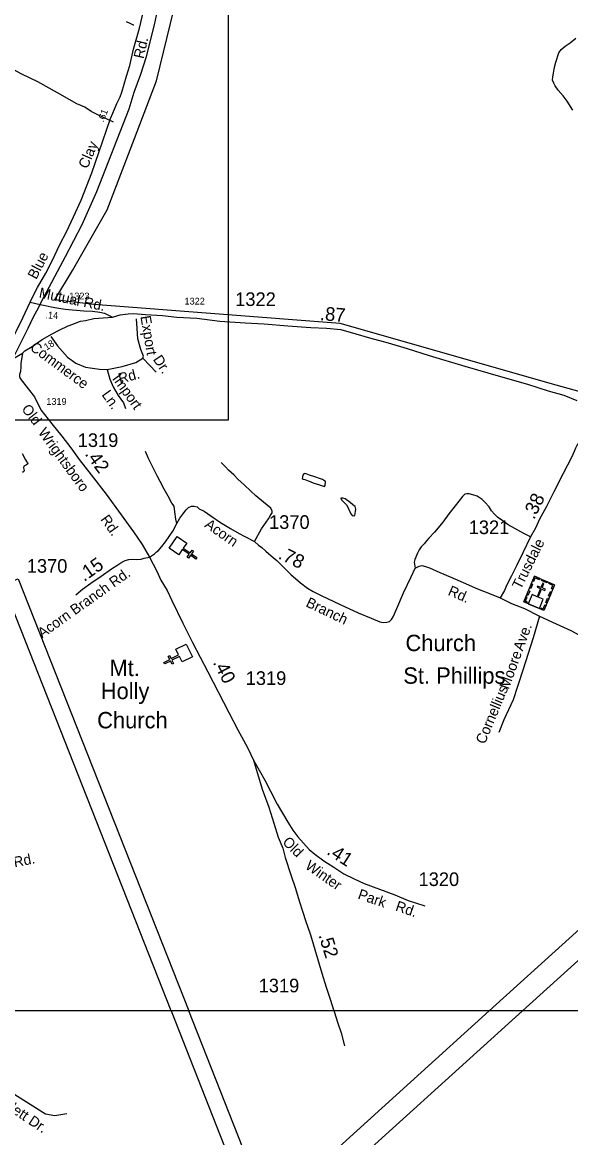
# Model space of a CAD drawing. Extents: x 2290055 to 2389491, y 66597 to 237875.
# Drawn here: x 2329278 to 2334306, y 190974 to 201202 of the extents above; entities that cross this region are included whole.
import ezdxf

# ---------------------------------------------------------------- set-up
doc = ezdxf.new("R2010")
doc.units = 0
for name, color, linetype in [('Exist Aviation Commercial or Municipal Perimeter Paved', 7, 'Continuous'), ('Exist Boundary Political Urban Extension UEB', 7, 'Continuous'), ('Exist Cultural Church CELL', 7, 'Continuous'), ('Exist Cultural Church Label', 7, 'Continuous'), ('Exist Cultural Church with Cemetery CELL', 7, 'Continuous'), ('Exist Cultural Church with Cemetery Label', 7, 'Continuous'), ('Exist Hydrographic Creek Single Shore', 7, 'Continuous'), ('Exist Hydrographic Pond Under 1500 Sq Ft', 7, 'Continuous'), ('Exist Railroad Mainline', 7, 'Continuous'), ('Exist Road Non-System Type 51', 7, 'Continuous'), ('Exist Road Non-System Type 51 Label', 7, 'Continuous'), ('Exist Road Secondary Mileage Hundredths English Label', 7, 'Continuous'), ('Exist Road Secondary Type 51 Attributed', 7, 'Continuous'), ('Exist Road Secondary Type 51 Label', 7, 'Continuous'), ('Exist Road Secondary Type 51 Number Label', 7, 'Continuous'), ('Map Preparation Inset Cut Line', 7, 'Continuous')]:
    doc.layers.add(name, color=color, linetype=linetype)

msp = doc.modelspace()

# ---------------------------------------------------------------- linework, layer by layer
at = {"layer": 'Exist Aviation Commercial or Municipal Perimeter Paved'}
for points in [[(2330642, 192136), (2329101, 196046), (2329239, 196099), (2330803, 192136)], [(2333864, 192136), (2335419, 193543), (2335252, 193731), (2334985, 193488), (2334982, 193462), (2334983, 193446), (2334978, 193426), (2334960, 193407), (2333558, 192136)], [(2330642, 192136), (2331300, 190465), (2331362, 190298), (2331402, 190191), (2328872, 187864), (2328982, 187746), (2331487, 189986), (2331942, 188840), (2332078, 188896), (2331604, 190103), (2331828, 190308), (2332028, 190474), (2333864, 192136)], [(2333558, 192136), (2331721, 190472), (2331464, 190462), (2330803, 192136)]]:
    msp.add_lwpolyline(points, dxfattribs=at)
at = {"layer": 'Exist Boundary Political Urban Extension UEB'}
msp.add_lwpolyline([(2334676, 197764), (2334557, 197769), (2334173, 197874), (2332193, 198441), (2329935, 198614), (2329575, 198658), (2329738, 198927), (2330056, 199484), (2330267, 200032), (2330507, 200666), (2330670, 201330), (2330930, 202666), (2330988, 203190)], dxfattribs=at)
at = {"layer": 'Exist Cultural Church CELL'}
for points in [[(2330785, 196427), (2330753, 196380), (2330816, 196337), (2330834, 196363), (2330847, 196354), (2330829, 196328), (2330879, 196294), (2330870, 196280), (2330820, 196315), (2330802, 196288), (2330789, 196297), (2330807, 196324), (2330744, 196367), (2330712, 196319), (2330624, 196379), (2330698, 196487)], [(2330744, 195337), (2330718, 195387), (2330650, 195352), (2330665, 195324), (2330651, 195317), (2330636, 195345), (2330583, 195318), (2330575, 195332), (2330629, 195359), (2330614, 195388), (2330628, 195395), (2330643, 195367), (2330711, 195401), (2330685, 195453), (2330779, 195501), (2330839, 195385)]]:
    msp.add_lwpolyline(points, close=True, dxfattribs=at)
at = {"layer": 'Exist Cultural Church with Cemetery CELL'}
for points in [[(2333975, 196122), (2334158, 196045), (2334059, 195810), (2333876, 195887)], [(2333958, 196082), (2333968, 196078), (2333981, 196107), (2334018, 196092), (2334023, 196102), (2333975, 196122)], [(2334043, 196093), (2334091, 196073), (2334086, 196063), (2334039, 196083)], [(2333903, 195952), (2333920, 195992), (2333930, 195987), (2333913, 195947)], [(2333916, 195871), (2334019, 195827), (2334054, 195911), (2334007, 195930), (2334039, 196005), (2334069, 195993), (2334074, 196003), (2334043, 196016), (2334060, 196055), (2334049, 196059), (2334033, 196020), (2334002, 196033), (2333998, 196023), (2334028, 196010), (2333997, 195935), (2333951, 195954)], [(2333929, 196014), (2333946, 196054), (2333956, 196049), (2333940, 196009)], [(2334103, 195942), (2334119, 195982), (2334130, 195977), (2334113, 195938)], [(2334141, 196005), (2334131, 196009), (2334143, 196039), (2334106, 196055), (2334110, 196065), (2334158, 196045)], [(2333906, 195875), (2333911, 195885), (2333891, 195894), (2333906, 195931), (2333896, 195935), (2333876, 195888)], [(2334077, 195881), (2334094, 195921), (2334104, 195917), (2334087, 195877)], [(2334029, 195823), (2334033, 195834), (2334054, 195825), (2334069, 195862), (2334080, 195858), (2334059, 195810)]]:
    msp.add_lwpolyline(points, close=True, dxfattribs=at)
at = {"layer": 'Exist Hydrographic Creek Single Shore'}
msp.add_lwpolyline([(2330230, 201211), (2330265, 201196), (2330295, 201180), (2330300, 201179)], dxfattribs=at)
at = {"layer": 'Exist Hydrographic Pond Under 1500 Sq Ft'}
for points in [[(2329276, 197247), (2329307, 197190), (2329315, 197176), (2329325, 197164), (2329328, 197155), (2329317, 197144), (2329303, 197139), (2329291, 197133), (2329289, 197117), (2329293, 197104), (2329296, 197093), (2329291, 197082), (2329278, 197075)], [(2332049, 196946), (2332056, 196954), (2332059, 196988), (2332057, 196992), (2332031, 197009), (2332012, 197016), (2331960, 197033), (2331912, 197049), (2331880, 197063), (2331865, 197065), (2331858, 197063), (2331849, 197050), (2331846, 197034), (2331845, 197017), (2331854, 197013), (2331869, 197010), (2331898, 196997), (2331916, 196992), (2331951, 196977), (2331985, 196968), (2332038, 196948), (2332049, 196946)], [(2332313, 196677), (2332327, 196681), (2332334, 196715), (2332336, 196739), (2332330, 196761), (2332309, 196779), (2332284, 196799), (2332237, 196832), (2332215, 196839), (2332198, 196839), (2332203, 196823), (2332220, 196809), (2332250, 196777), (2332267, 196744), (2332278, 196719), (2332292, 196692), (2332303, 196679), (2332313, 196677)]]:
    msp.add_lwpolyline(points, dxfattribs=at)
at = {"layer": 'Exist Railroad Mainline'}
for points in [[(2330789, 202774), (2330777, 202690), (2330767, 202580), (2330751, 202471), (2330729, 202322), (2330710, 202211), (2330694, 202111), (2330629, 201776), (2330559, 201481), (2330524, 201350), (2330487, 201178), (2330445, 201010), (2330412, 200887), (2330361, 200725), (2330301, 200559), (2330253, 200407), (2329957, 199649), (2329823, 199345), (2329670, 199053), (2329449, 198632), (2329423, 198582)], [(2329423, 198582), (2329378, 198497), (2329328, 198395), (2329280, 198297), (2329180, 198095), (2329179, 198093)]]:
    msp.add_lwpolyline(points, dxfattribs=at)
at = {"layer": 'Exist Road Non-System Type 51'}
for points in [[(2330114, 200288), (2329971, 200355), (2329910, 200385), (2329850, 200423), (2329777, 200456), (2329601, 200557), (2329421, 200658), (2329272, 200728), (2329133, 200802), (2328990, 200875), (2328921, 200912), (2328831, 200960), (2328695, 201037), (2328640, 201067), (2328550, 201117), (2328473, 201162)], [(2334325, 200398), (2334274, 200480), (2334238, 200527), (2334192, 200579), (2334162, 200620), (2334151, 200643), (2334138, 200671), (2334141, 200703), (2334148, 200737), (2334154, 200773), (2334159, 200802), (2334170, 200836), (2334198, 200921), (2334217, 200952), (2334256, 200984), (2334301, 201015), (2334353, 201057)], [(2330331, 198395), (2330326, 198482)], [(2329539, 198320), (2329601, 198236), (2329692, 198131), (2329769, 198077), (2329858, 198040), (2329985, 198022), (2330056, 198020), (2330192, 198047), (2330320, 198084), (2330383, 198122), (2330388, 198141), (2330365, 198202), (2330338, 198300), (2330331, 198395)], [(2330383, 198122), (2330447, 198054), (2330506, 197995)], [(2330056, 198020), (2330079, 197931), (2330113, 197854), (2330158, 197779), (2330204, 197713), (2330224, 197661)], [(2330694, 196606), (2330684, 196647), (2330676, 196714), (2330670, 196764), (2330650, 196793), (2330616, 196856), (2330579, 196921), (2330541, 196993), (2330513, 197042), (2330484, 197105), (2330436, 197203), (2330408, 197266)], [(2331407, 196440), (2331472, 196558), (2331536, 196650), (2331551, 196677), (2331568, 196704), (2331570, 196718), (2331570, 196720), (2331555, 196747), (2331489, 196801), (2331420, 196860), (2331374, 196902), (2331310, 196964), (2331258, 197009), (2331216, 197054), (2331167, 197096), (2331140, 197125), (2331100, 197165)], [(2333938, 196483), (2333875, 196515), (2333793, 196560), (2333732, 196595), (2333661, 196647), (2333659, 196647), (2333635, 196664), (2333608, 196693), (2333579, 196721), (2333557, 196759), (2333519, 196801), (2333494, 196826), (2333449, 196856), (2333407, 196869), (2333376, 196877), (2333354, 196879), (2333334, 196874), (2333315, 196853), (2333247, 196768), (2333189, 196694), (2333134, 196618), (2333092, 196568), (2333056, 196527), (2333006, 196473), (2332983, 196448), (2332962, 196421), (2332935, 196392), (2332916, 196365), (2332902, 196334), (2332876, 196275), (2332869, 196253), (2332881, 196197)], [(2334020, 195758), (2333962, 195557), (2333868, 195262), (2333779, 194989), (2333694, 194806), (2333647, 194689)], [(2328896, 191402), (2328994, 191438), (2329031, 191438), (2329076, 191438), (2329122, 191420), (2329176, 191393), (2329490, 191192), (2329576, 191179), (2329631, 191188), (2329686, 191197)]]:
    msp.add_lwpolyline(points, dxfattribs=at)
at = {"layer": 'Exist Road Secondary Type 51 Attributed'}
for points in [[(2329351, 198636), (2329383, 198706), (2329416, 198770), (2329493, 198901), (2329557, 199027), (2329617, 199154), (2329687, 199287), (2329746, 199420), (2329816, 199571), (2329914, 199821), (2329980, 200010), (2330085, 200321), (2330107, 200370), (2330144, 200457), (2330174, 200520), (2330189, 200563), (2330233, 200710), (2330263, 200805), (2330296, 200955), (2330353, 201150), (2330401, 201357), (2330443, 201564), (2330454, 201615)], [(2329064, 198057), (2329091, 198109), (2329128, 198179), (2329170, 198262), (2329226, 198373), (2329284, 198492), (2329351, 198636)], [(2329351, 198636), (2329440, 198615)], [(2329440, 198615), (2329486, 198604), (2329543, 198592), (2329595, 198583), (2329613, 198581), (2329671, 198572), (2329843, 198558), (2329922, 198553), (2329989, 198543), (2330032, 198535), (2330104, 198500)], [(2330104, 198500), (2330175, 198520), (2330249, 198528), (2330296, 198533), (2330406, 198523), (2330562, 198513), (2330694, 198500), (2330878, 198490), (2331089, 198463), (2331320, 198446), (2331494, 198436), (2331713, 198418), (2331924, 198403), (2332068, 198398), (2332197, 198386), (2332336, 198346), (2332460, 198309), (2332632, 198262), (2332806, 198212), (2333007, 198147), (2333335, 198050), (2333663, 197953), (2333911, 197884), (2334100, 197824), (2334244, 197782), (2334363, 197735)], [(2329280, 198167), (2329301, 198190), (2329369, 198231), (2329461, 198295), (2329552, 198346), (2329615, 198379), (2329697, 198418), (2329741, 198435), (2329811, 198462), (2329858, 198469), (2329934, 198487), (2330104, 198500)], [(2329191, 198117), (2329280, 198167)], [(2329280, 198167), (2329263, 198075), (2329263, 198043), (2329260, 198001), (2329253, 197972), (2329253, 197955), (2329258, 197936), (2329331, 197842), (2329391, 197768), (2329449, 197649), (2329549, 197520), (2329641, 197406), (2329723, 197299), (2329800, 197193), (2329909, 197054), (2330048, 196875), (2330185, 196687), (2330296, 196531), (2330378, 196414), (2330444, 196299)], [(2334622, 197708), (2334545, 197588), (2334539, 197583), (2334508, 197539), (2334480, 197497), (2334447, 197450), (2334410, 197389), (2334365, 197327), (2334350, 197296), (2334336, 197268), (2334313, 197212), (2334236, 197066), (2334151, 196897), (2334081, 196756), (2334021, 196645), (2333984, 196564), (2333938, 196483), (2333868, 196336), (2333812, 196225), (2333762, 196126), (2333717, 196039), (2333698, 195993), (2333659, 195926)], [(2330444, 196299), (2330491, 196328), (2330509, 196347), (2330523, 196357), (2330558, 196395), (2330591, 196438), (2330659, 196537), (2330694, 196606), (2330723, 196654), (2330751, 196691), (2330780, 196733), (2330802, 196754), (2330828, 196766), (2330854, 196765), (2330880, 196759), (2330898, 196741), (2330946, 196718), (2331007, 196677), (2331096, 196615), (2331187, 196560), (2331266, 196514), (2331311, 196489), (2331407, 196440), (2331444, 196409), (2331474, 196385), (2331512, 196353), (2331535, 196332), (2331577, 196296), (2331612, 196267), (2331669, 196208), (2331740, 196138), (2331829, 196063), (2331892, 196014), (2331945, 195983), (2332019, 195946), (2332191, 195863), (2332356, 195786), (2332475, 195738), (2332557, 195705), (2332585, 195698), (2332619, 195703), (2332645, 195709), (2332663, 195727), (2332677, 195750), (2332711, 195828), (2332773, 195971), (2332842, 196118), (2332881, 196197), (2332915, 196214), (2332941, 196220), (2332975, 196211), (2333011, 196199), (2333107, 196157), (2333202, 196116), (2333321, 196065), (2333450, 196007), (2333561, 195965), (2333659, 195926)], [(2329768, 195952), (2329831, 196005), (2329906, 196058), (2330001, 196124), (2330097, 196192), (2330153, 196228), (2330191, 196253), (2330222, 196268), (2330253, 196276), (2330286, 196279), (2330324, 196275), (2330368, 196280), (2330396, 196287), (2330444, 196299)], [(2330444, 196299), (2330510, 196169), (2330549, 196087), (2330605, 195992), (2330648, 195901), (2330750, 195693), (2330839, 195516), (2330978, 195246), (2331170, 194874), (2331255, 194713), (2331343, 194551), (2331398, 194436)], [(2333659, 195926), (2333764, 195872), (2333881, 195826), (2334020, 195758), (2334171, 195687), (2334308, 195625), (2334455, 195546), (2334496, 195523), (2334580, 195471), (2334632, 195431), (2334710, 195372), (2334836, 195274), (2334972, 195167), (2335118, 195051), (2335177, 195000), (2335193, 194986), (2335200, 194956), (2335206, 194923), (2335205, 194887), (2335194, 194822), (2335166, 194726), (2335128, 194609), (2335095, 194517)], [(2331398, 194436), (2331478, 194171), (2331539, 194004), (2331583, 193857), (2331625, 193729), (2331665, 193630), (2331688, 193544), (2331739, 193385), (2331781, 193260), (2331815, 193146), (2331849, 193043), (2331873, 192966), (2331919, 192834), (2332025, 192484), (2332065, 192355), (2332101, 192243), (2332135, 192136), (2332137, 192130), (2332171, 192024), (2332202, 191937), (2332232, 191815)], [(2331398, 194436), (2331502, 194253), (2331554, 194152), (2331614, 194033), (2331662, 193950), (2331713, 193869), (2331758, 193794), (2331803, 193732), (2331907, 193616), (2331960, 193573), (2332041, 193512), (2332134, 193454), (2332227, 193394), (2332319, 193347), (2332411, 193305), (2332692, 193202), (2332817, 193149), (2332968, 193100)]]:
    msp.add_lwpolyline(points, dxfattribs=at)
at = {"layer": 'Map Preparation Inset Cut Line'}
for points in [[(2380408, 211641), (2380408, 192136), (2313127, 192136), (2313127, 211641), (2321070, 211641), (2345339, 211641)], [(2316878, 206730), (2331165, 206730), (2331165, 197553), (2316878, 197553)], [(2374089, 192136), (2313127, 192136), (2313127, 149726), (2353935, 149726), (2375181, 184193), (2380408, 192136)]]:
    msp.add_lwpolyline(points, close=True, dxfattribs=at)

# ---------------------------------------------------------------- texts
at = {"layer": 'Exist Cultural Church Label'}
for s, p in [('Mt. ', (2330077, 195207)), ('Holly', (2329997, 194996)), ('Church', (2329964, 194728))]:
    msp.add_text(s, height=150, dxfattribs=at).set_placement(p)
at = {"layer": 'Exist Cultural Church with Cemetery Label'}
for s, p in [('Church', (2332791, 195436)), ('St. Phillips', (2332771, 195137))]:
    msp.add_text(s, height=150, dxfattribs=at).set_placement(p)
at = {"layer": 'Exist Road Non-System Type 51 Label'}
for s, rotation, p in [('Export', 279.4772, (2330360, 198505)), ('Commerce', 323.5831, (2329341, 198204)), ('Dr.', 303.7844, (2330472, 198111)), ('Rd.', 14.8277, (2330172, 197888)), ('Import', 305.6337, (2330097, 197935)), ('Ln.', 305.6337, (2330001, 197787)), ('Ave.', 69.9893, (2333865, 195431)), ('Moore', 69.9893, (2333737, 195080)), ('Cornellius', 67.3391, (2333518, 194576)), ('Empannage Rd.', 11.3475, (2328501, 193311)), ('Hewlett Dr.', 326.2464, (2328944, 191361))]:
    msp.add_text(s, height=95, rotation=rotation, dxfattribs=at).set_placement(p)
at = {"layer": 'Exist Road Secondary Mileage Hundredths English Label'}
for s, height, rotation, p in [('.61', 62.5, 68.7222, (2330023, 200283)), ('.14', 62.5, 357.3016, (2329489, 198488)), ('.87', 125, 355.534, (2332004, 198472)), ('.18', 62.5, 32.7744, (2329481, 198179)), ('.42', 125, 306.1076, (2329847, 197243)), ('.38', 125, 63.8143, (2333970, 196636)), ('.15', 125, 34.9615, (2329844, 196069)), ('.78', 125, 334.148, (2331616, 196288)), ('.40', 125, 297.3113, (2331022, 195332)), ('.41', 125, 327.0355, (2332061, 193580)), ('.52', 125, 287.2408, (2331992, 192831))]:
    msp.add_text(s, height=height, rotation=rotation, dxfattribs=at).set_placement(p)
at = {"layer": 'Exist Road Secondary Type 51 Label'}
for s, rotation, p in [('Rd.', 76.8346, (2330389, 200863)), ('Clay', 66.5779, (2329874, 199853)), ('Blue', 62.9683, (2329406, 198839)), ('Mutual Rd.', 348.2749, (2329425, 198679)), ('Old', 307.8723, (2329266, 197655)), ('Wrightsboro', 306.1076, (2329418, 197441)), ('Rd.', 305.3321, (2329990, 196644)), ('Acorn', 324.9619, (2330942, 196579)), ('Trusdale', 63.412, (2333848, 195995)), ('Acorn Branch Rd.', 35.3017, (2329460, 195551)), ('Rd.', 336.4188, (2333173, 195954)), ('Branch', 334.5639, (2331870, 195849)), ('Old', 314.868, (2331657, 193678)), ('Winter', 325.1321, (2331864, 193448)), ('Park', 340.9047, (2332347, 193168)), ('Rd.', 341.0642, (2332692, 193059))]:
    msp.add_text(s, height=95, rotation=rotation, dxfattribs=at).set_placement(p)
at = {"layer": 'Exist Road Secondary Type 51 Number Label'}
for s, height, p in [('1323', 62.5, (2329708, 198661)), ('1322', 62.5, (2330765, 198614)), ('1322', 125, (2331230, 198601)), ('1319', 62.5, (2329498, 197694)), ('1319', 125, (2329786, 197308)), ('1370', 125, (2331540, 196557)), ('1321', 125, (2333371, 196509)), ('1370', 125, (2329319, 196155)), ('1319', 125, (2331326, 195126)), ('1320', 125, (2332911, 193282)), ('1319', 125, (2331445, 192307))]:
    msp.add_text(s, height=height, dxfattribs=at).set_placement(p)

doc.saveas('drawing.dxf')
